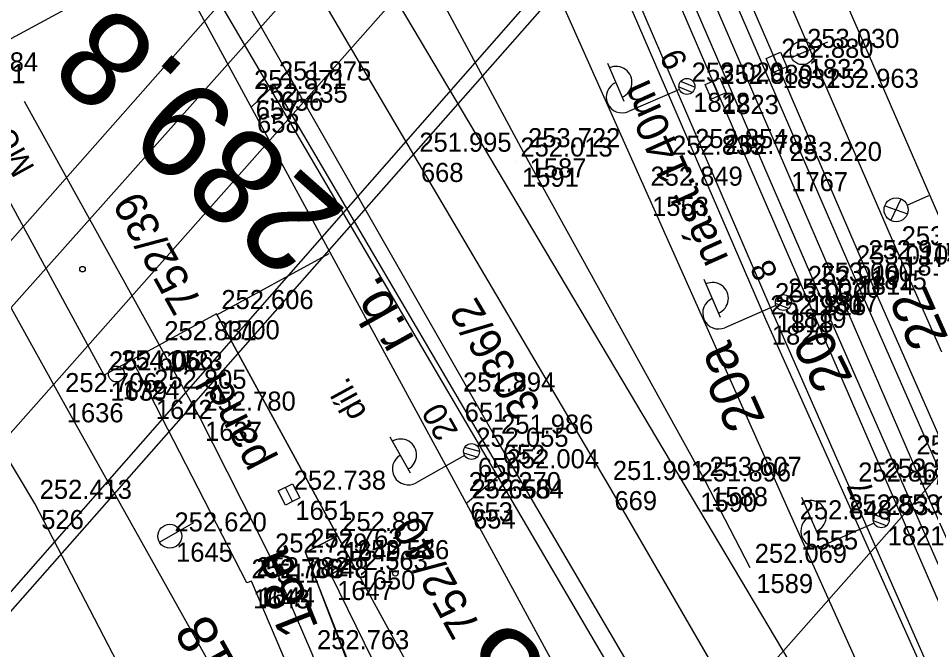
# Model space of a CAD drawing. Extents: x -496688 to -495455, y -1089309 to -1088026.
# Drawn here: x -496075.3 to -496018, y -1088464.5 to -1088424.7 of the extents above; entities that cross this region are included whole.
import ezdxf

# ---------------------------------------------------------------- set-up
doc = ezdxf.new("R2010")
doc.units = 0
for name, color, linetype in [('Vrstva 1', 7, 'Continuous'), ('Vrstva 12', 7, 'Continuous'), ('Vrstva 13', 7, 'Continuous'), ('Vrstva 14', 7, 'Continuous'), ('Vrstva 16', 7, 'Continuous'), ('Vrstva 17', 7, 'Continuous'), ('Vrstva 23', 7, 'Continuous'), ('Vrstva 25', 7, 'Continuous'), ('Vrstva 43', 7, 'Continuous'), ('Vrstva 47', 7, 'Continuous'), ('Vrstva 51', 7, 'Continuous'), ('Vrstva 55', 7, 'Continuous'), ('Vrstva 57', 7, 'Continuous'), ('Vrstva 59', 7, 'Continuous'), ('Vrstva 6', 7, 'Continuous'), ('Vrstva 60', 7, 'Continuous'), ('Vrstva 61', 7, 'Continuous'), ('Vrstva 7', 7, 'Continuous')]:
    doc.layers.add(name, color=color, linetype=linetype)

msp = doc.modelspace()

# ---------------------------------------------------------------- linework, layer by layer
at = {"layer": 'Vrstva 1'}
for points in [[(-496002.91, -1088487.94), (-496012.12, -1088468.34), (-496019.16, -1088452.48), (-496027.13, -1088434.02), (-496033.75, -1088418.68), (-496038, -1088408.8), (-496049, -1088383.26), (-496049.55, -1088381.98), (-496058.24, -1088361.79), (-496064.07, -1088348.3)], [(-496016.532, -1088478.726), (-496026.498, -1088456.559), (-496035.879, -1088435.575), (-496046.648, -1088411.427), (-496055.896, -1088390.674), (-496071.432, -1088355.64)], [(-496074.283, -1088455.273), (-496090.055, -1088428.91), (-496108.418, -1088407.261), (-496129.685, -1088387.877)], [(-496059.857, -1088471.5), (-496072.678, -1088448.56), (-496085.881, -1088424.782)], [(-496066.446, -1088445.295), (-496074.946, -1088429.986)], [(-496063.891, -1088449.907), (-496066.446, -1088445.295)], [(-496047.516, -1088489.457), (-496056.848, -1088464.728), (-496059.479, -1088458.647), (-496063.984, -1088449.723)], [(-496029.461, -1088539.924), (-496035.456, -1088528.788), (-496050.622, -1088500.683), (-496060.148, -1088482.537), (-496074.283, -1088455.273)]]:
    msp.add_lwpolyline(points, dxfattribs=at)
at = {"layer": 'Vrstva 12'}
msp.add_lwpolyline([(-496060.717, -1088430.352), (-496059.24, -1088428.955), (-496044.919, -1088453.35), (-496047.135, -1088455.243)], dxfattribs=at)
at = {"layer": 'Vrstva 13'}
for points in [[(-496080.12, -1088377.498), (-496074.961, -1088377.155), (-496073.856, -1088376.703), (-496059.337, -1088404.014), (-496053.843, -1088414.068), (-496043.578, -1088433.154), (-496032.169, -1088453.826), (-496029.326, -1088459.298)], [(-495994.12, -1088501.01), (-496003.86, -1088481.2), (-496012.47, -1088462.32), (-496022.18, -1088440.2), (-496027.66, -1088427.53), (-496037.24, -1088405.38)], [(-496041.01, -1088407), (-496031.48, -1088429.17), (-496025.99, -1088441.82), (-496016.33, -1088464.1), (-496007.55, -1088483.01), (-495997.87, -1088503)]]:
    msp.add_lwpolyline(points, dxfattribs=at)
at = {"layer": 'Vrstva 16'}
for p, q in [((-496038.55, -1088410.67), (-496025.19, -1088441.61)), ((-496020.09, -1088439.33), (-496032.08, -1088411.59)), ((-496028.05, -1088442.9), (-496040.05, -1088415.02)), ((-496008.56, -1088465.6), (-496020.09, -1088439.33)), ((-496025.19, -1088441.61), (-496013.14, -1088469.01)), ((-496016.14, -1088470.01), (-496028.05, -1088442.9))]:
    msp.add_line(p, q, dxfattribs=at)
for points in [[(-495995.01, -1088501.29), (-496004.57, -1088481.61), (-496011.41, -1088466.84), (-496022.96, -1088440.53), (-496036.29, -1088409.7)], [(-496062.86, -1088443.337), (-496055.259, -1088457.292), (-496057.272, -1088458.343), (-496045.722, -1088488.511), (-496048.593, -1088489.488), (-496057.51, -1088467.587), (-496060.659, -1088460.146), (-496060.964, -1088460.263), (-496067.081, -1088448.348), (-496068.166, -1088446.234)], [(-496039.242, -1088486.597), (-496038.94, -1088487.324), (-496045.722, -1088488.511), (-496047.335, -1088484.35), (-496051.707, -1088472.508), (-496057.272, -1088458.343), (-496055.259, -1088457.292), (-496054.352, -1088458.95), (-496055.683, -1088459.743), (-496049.923, -1088471.504), (-496044.175, -1088482.948), (-496039.242, -1088486.597)]]:
    msp.add_lwpolyline(points, dxfattribs=at)
at = {"layer": 'Vrstva 17'}
msp.add_lwpolyline([(-496095, -1088344.78), (-496090.4, -1088338.56), (-496087.52, -1088339.34), (-496079.62, -1088343.92), (-496077.74, -1088344.53), (-496072.27, -1088346.17), (-496070.01, -1088346.79), (-496055.26, -1088381.39), (-496028.35, -1088443.67), (-496017.15, -1088468.64), (-496004.62, -1088495.93), (-495995.82, -1088511.25), (-495975.79, -1088547.86), (-495946.8, -1088592.09), (-495933.46, -1088582.38), (-495946.67, -1088555.94), (-495952.97, -1088543.38), (-495959.99, -1088527.36), (-495989.63, -1088458.09), (-496005.03, -1088422.44), (-496022.96, -1088381.24), (-496041.83, -1088337.51), (-496069.73, -1088316.93)], dxfattribs=at)
at = {"layer": 'Vrstva 23'}
msp.add_line((-496028.94, -1088410.66), (-496011.42, -1088451.16), dxfattribs=at)
msp.add_lwpolyline([(-496032.231, -1088482.763), (-496039.242, -1088486.597), (-496055.259, -1088457.292), (-496062.86, -1088443.337), (-496069.929, -1088447.197), (-496080.182, -1088428.388), (-496065.919, -1088420.663), (-496032.231, -1088482.763)], dxfattribs=at)
at = {"layer": 'Vrstva 25'}
for p, q in [((-496037.24, -1088429.972), (-496038.27, -1088427.585)), ((-496032.794, -1088429.076), (-496033.684, -1088428.723)), ((-496033.749, -1088429.228), (-496036.963, -1088430.615)), ((-496032.967, -1088429.411), (-496033.784, -1088429.086)), ((-496020.461, -1088437.473), (-496019.825, -1088436.107)), ((-496019.447, -1088436.495), (-496018.07, -1088435.9)), ((-496020.849, -1088436.535), (-496019.426, -1088437.035)), ((-496031.18, -1088443.563), (-496032.21, -1088441.176)), ((-496026.734, -1088442.666), (-496027.624, -1088442.313)), ((-496027.689, -1088442.818), (-496030.902, -1088444.206)), ((-496026.906, -1088443.001), (-496027.724, -1088442.676)), ((-496069.212, -1088447.12), (-496069.112, -1088447.12)), ((-496050.66, -1088453.35), (-496051.937, -1088451.086)), ((-496046.334, -1088451.99), (-496047.256, -1088451.732)), ((-496047.268, -1088452.242), (-496050.316, -1088453.96)), ((-496046.47, -1088452.341), (-496047.317, -1088452.104)), ((-496025.01, -1088457.273), (-496026.065, -1088454.897)), ((-496020.743, -1088456.668), (-496021.563, -1088456.352)), ((-496020.574, -1088456.331), (-496021.467, -1088455.987)), ((-496021.527, -1088456.493), (-496024.726, -1088457.913))]:
    msp.add_line(p, q, dxfattribs=at)
for centre, radius in [((-496033.29, -1088429.03), 0.5), ((-496033.29, -1088429.03), 0.5), ((-496020.14, -1088436.791), 0.754), ((-496027.23, -1088442.62), 0.5), ((-496027.23, -1088442.62), 0.5), ((-496069.162, -1088447.12), 0.5), ((-496046.832, -1088451.996), 0.5), ((-496046.832, -1088451.996), 0.5), ((-496021.07, -1088456.29), 0.5), ((-496021.07, -1088456.29), 0.5)]:
    msp.add_circle(centre, radius, dxfattribs=at)
for centre, start, end in [((-496037.744, -1088428.774), 292.64011, 114.04526), ((-496037.359, -1088429.697), 113.34269, 293.34269), ((-496031.684, -1088442.364), 292.64942, 114.05457), ((-496031.299, -1088443.287), 113.352, 293.352), ((-496051.288, -1088452.212), 298.70287, 120.10801), ((-496050.808, -1088453.089), 119.40544, 299.40544), ((-496025.526, -1088456.08), 293.23309, 114.63824), ((-496025.132, -1088456.999), 113.93567, 293.93567)]:
    msp.add_arc(centre, 1, start, end, dxfattribs=at)
at = {"layer": 'Vrstva 43'}
for points in [[(-496027.462, -1088427.989), (-496027.921, -1088428.187), (-496028.317, -1088427.269), (-496027.399, -1088426.873), (-496027.003, -1088427.791), (-496027.462, -1088427.989), (-496027.858, -1088427.071)], [(-496031.282, -1088429.629), (-496031.741, -1088429.827), (-496032.137, -1088428.909), (-496031.219, -1088428.513), (-496030.823, -1088429.431), (-496031.282, -1088429.629), (-496031.678, -1088428.711)], [(-496058.082, -1088455.14), (-496058.528, -1088455.366), (-496058.979, -1088454.473), (-496058.086, -1088454.022), (-496057.635, -1088454.915), (-496058.082, -1088455.14), (-496058.532, -1088454.248)]]:
    msp.add_lwpolyline(points, dxfattribs=at)
at = {"layer": 'Vrstva 47'}
for p, q in [((-496026.719, -1088427.207), (-496024.423, -1088426.217)), ((-496066.459, -1088457.692), (-496064.28, -1088456.466))]:
    msp.add_line(p, q, dxfattribs=at)
for centre in [(-496026.03, -1088426.91), (-496065.805, -1088457.324)]:
    msp.add_circle(centre, 0.75, dxfattribs=at)
at = {"layer": 'Vrstva 51'}
msp.add_lwpolyline([(-495977.447, -1088558.133), (-495981.17, -1088560.671), (-496005.397, -1088519.367), (-496022.661, -1088489.693), (-496025.004, -1088485.709), (-496027.464, -1088481.551), (-496045.275, -1088451.173), (-496063.404, -1088419.387), (-496086.159, -1088381.351), (-496097.371, -1088363.41), (-496092.898, -1088360.245), (-496082.247, -1088379.121), (-496059.799, -1088417.46), (-496050.414, -1088433.44), (-496038.244, -1088454.083), (-496022.567, -1088481.185), (-496019.429, -1088486.595), (-496001.625, -1088516.799), (-495977.447, -1088558.133)], dxfattribs=at)
at = {"layer": 'Vrstva 55'}
msp.add_line((-496062.85, -1088443.39), (-496055.78, -1088439.53), dxfattribs=at)
for points in [[(-495954.14, -1088589.68), (-495962.8, -1088574.76), (-495975.81, -1088551.75), (-495980.15, -1088535.95), (-495988.3, -1088530.08), (-496096.94, -1088347.2)], [(-496107.5, -1088361.45), (-496090.31, -1088376.63), (-495964.02, -1088592.03), (-495954.14, -1088589.68)]]:
    msp.add_lwpolyline(points, dxfattribs=at)
at = {"layer": 'Vrstva 59'}
for centre in [(-496071.29, -1088440.522), (-496051.622, -1088459.651)]:
    msp.add_circle(centre, 0.175, dxfattribs=at)
at = {"layer": 'Vrstva 6'}
for p, q in [((-496127.419, -1088497.214), (-496021.846, -1088377.607)), ((-496094.37, -1088463.824), (-496019.966, -1088380.195)), ((-496084.128, -1088460.218), (-496019.428, -1088387.106)), ((-496083.426, -1088469.51), (-496015.006, -1088391.533)), ((-496055.63, -1088496.717), (-496000.922, -1088434.714))]:
    msp.add_line(p, q, dxfattribs=at)
msp.add_lwpolyline([(-496089.368, -1088477.437), (-496030.403, -1088410.498), (-496027.827, -1088412.626), (-496011.442, -1088394.152)], dxfattribs=at)
at = {"layer": 'Vrstva 60'}
for p, q in [((-496026.03, -1088426.91), (-496026.03, -1088426.91)), ((-496027.66, -1088427.53), (-496027.66, -1088427.53)), ((-496059.24, -1088428.955), (-496059.24, -1088428.955)), ((-496059.24, -1088428.955), (-496059.24, -1088428.955)), ((-496033.29, -1088429.03), (-496033.29, -1088429.03)), ((-496031.48, -1088429.17), (-496031.48, -1088429.17)), ((-496060.801, -1088429.503), (-496060.801, -1088429.503)), ((-496060.801, -1088429.503), (-496060.801, -1088429.503)), ((-496060.717, -1088430.352), (-496060.717, -1088430.352)), ((-496060.717, -1088430.352), (-496060.717, -1088430.352)), ((-496050.414, -1088433.44), (-496050.414, -1088433.44)), ((-496050.414, -1088433.44), (-496050.414, -1088433.44)), ((-496043.578, -1088433.154), (-496043.578, -1088433.154)), ((-496043.578, -1088433.154), (-496043.578, -1088433.154)), ((-496044.057, -1088433.743), (-496044.057, -1088433.743)), ((-496044.057, -1088433.743), (-496044.057, -1088433.743)), ((-496027.13, -1088434.02), (-496027.13, -1088434.02)), ((-496035.879, -1088435.575), (-496035.879, -1088435.575)), ((-496035.879, -1088435.575), (-496035.879, -1088435.575)), ((-496018.07, -1088435.9), (-496018.07, -1088435.9)), ((-496020.09, -1088439.33), (-496020.09, -1088439.33)), ((-496022.18, -1088440.2), (-496022.18, -1088440.2)), ((-496022.96, -1088440.53), (-496022.96, -1088440.53)), ((-496025.99, -1088441.82), (-496025.99, -1088441.82)), ((-496025.19, -1088441.61), (-496025.19, -1088441.61)), ((-496027.23, -1088442.62), (-496027.23, -1088442.62)), ((-496028.05, -1088442.9), (-496028.05, -1088442.9)), ((-496062.86, -1088443.337), (-496062.86, -1088443.337)), ((-496062.86, -1088443.337), (-496062.86, -1088443.337)), ((-496028.35, -1088443.67), (-496028.35, -1088443.67)), ((-496066.446, -1088445.295), (-496066.446, -1088445.295)), ((-496066.446, -1088445.295), (-496066.446, -1088445.295)), ((-496069.929, -1088447.197), (-496069.929, -1088447.197)), ((-496069.929, -1088447.197), (-496069.929, -1088447.197)), ((-496069.162, -1088447.12), (-496069.162, -1088447.12)), ((-496069.162, -1088447.12), (-496069.162, -1088447.12)), ((-496067.081, -1088448.348), (-496067.081, -1088448.348)), ((-496067.081, -1088448.348), (-496067.081, -1088448.348)), ((-496072.678, -1088448.56), (-496072.678, -1088448.56)), ((-496072.678, -1088448.56), (-496072.678, -1088448.56)), ((-496047.666, -1088448.52), (-496047.666, -1088448.52)), ((-496047.666, -1088448.52), (-496047.666, -1088448.52)), ((-496063.984, -1088449.723), (-496063.984, -1088449.723)), ((-496063.984, -1088449.723), (-496063.984, -1088449.723)), ((-496045.275, -1088451.173), (-496045.275, -1088451.173)), ((-496045.275, -1088451.173), (-496045.275, -1088451.173)), ((-496046.832, -1088451.996), (-496046.832, -1088451.996)), ((-496046.832, -1088451.996), (-496046.832, -1088451.996)), ((-496019.16, -1088452.48), (-496019.16, -1088452.48)), ((-496044.919, -1088453.35), (-496044.919, -1088453.35)), ((-496044.919, -1088453.35), (-496044.919, -1088453.35)), ((-496038.244, -1088454.083), (-496038.244, -1088454.083)), ((-496038.244, -1088454.083), (-496038.244, -1088454.083)), ((-496032.169, -1088453.826), (-496032.169, -1088453.826)), ((-496032.169, -1088453.826), (-496032.169, -1088453.826)), ((-496058.307, -1088454.694), (-496058.307, -1088454.694)), ((-496058.307, -1088454.694), (-496058.307, -1088454.694)), ((-496032.846, -1088454.179), (-496032.846, -1088454.179)), ((-496032.846, -1088454.179), (-496032.846, -1088454.179)), ((-496074.283, -1088455.273), (-496074.283, -1088455.273)), ((-496074.283, -1088455.273), (-496074.283, -1088455.273)), ((-496047.308, -1088454.788), (-496047.308, -1088454.788)), ((-496047.308, -1088454.788), (-496047.308, -1088454.788)), ((-496047.135, -1088455.243), (-496047.135, -1088455.243)), ((-496047.135, -1088455.243), (-496047.135, -1088455.243)), ((-496021.07, -1088456.29), (-496021.07, -1088456.29)), ((-496026.498, -1088456.559), (-496026.498, -1088456.559)), ((-496026.498, -1088456.559), (-496026.498, -1088456.559)), ((-496065.805, -1088457.324), (-496065.805, -1088457.324)), ((-496065.805, -1088457.324), (-496065.805, -1088457.324)), ((-496055.259, -1088457.292), (-496055.259, -1088457.292)), ((-496055.259, -1088457.292), (-496055.259, -1088457.292)), ((-496059.479, -1088458.647), (-496059.479, -1088458.647)), ((-496059.479, -1088458.647), (-496059.479, -1088458.647)), ((-496057.272, -1088458.343), (-496057.272, -1088458.343)), ((-496057.272, -1088458.343), (-496057.272, -1088458.343)), ((-496054.332, -1088459.066), (-496054.332, -1088459.066)), ((-496054.332, -1088459.066), (-496054.332, -1088459.066)), ((-496055.683, -1088459.743), (-496055.683, -1088459.743)), ((-496055.683, -1088459.743), (-496055.683, -1088459.743)), ((-496029.326, -1088459.298), (-496029.326, -1088459.298)), ((-496029.326, -1088459.298), (-496029.326, -1088459.298)), ((-496060.964, -1088460.263), (-496060.964, -1088460.263)), ((-496060.964, -1088460.263), (-496060.964, -1088460.263)), ((-496060.659, -1088460.146), (-496060.659, -1088460.146)), ((-496060.659, -1088460.146), (-496060.659, -1088460.146))]:
    msp.add_line(p, q, dxfattribs=at)

# ---------------------------------------------------------------- texts
at = {"layer": 'Vrstva 1'}
for s, rotation, p in [('22', 114.07746, (-496016.817, -1088444.857)), ('20a', 114.08726, (-496028.329, -1088450.014)), ('20', 116.28024, (-496022.822, -1088447.44)), ('18a', 111.64119, (-496056.425, -1088463.05)), ('18', 119.22479, (-496061.595, -1088465.319))]:
    msp.add_text(s, height=2.5, rotation=rotation, dxfattribs=at).set_placement(p)
at = {"layer": 'Vrstva 12'}
msp.add_text('r.b.', height=2.5, rotation=119.27476, dxfattribs=at).set_placement((-496050.359, -1088444.943))
at = {"layer": 'Vrstva 14'}
msp.add_text('nást.140m', height=2, rotation=114.14169, dxfattribs=at).set_placement((-496030.638, -1088439.857))
at = {"layer": 'Vrstva 16'}
msp.add_text('panel.', height=2, rotation=117.17535, dxfattribs=at).set_placement((-496059.44, -1088452.629))
at = {"layer": 'Vrstva 23'}
for s, rotation, p in [('MUV', 118.5953, (-496074.259, -1088434.166)), ('díl.', 118.57622, (-496053.372, -1088449.558))]:
    msp.add_text(s, height=1.5, rotation=rotation, dxfattribs=at).set_placement(p)
at = {"layer": 'Vrstva 25'}
for s, rotation, p in [('9', 114.03488, (-496033.211, -1088427.534)), ('8', 114.08726, (-496027.544, -1088440.81)), ('20', 119.40555, (-496047.63, -1088450.742)), ('7', 114.20807, (-496021.463, -1088454.558))]:
    msp.add_text(s, height=1.5, rotation=rotation, dxfattribs=at).set_placement(p)
at = {"layer": 'Vrstva 57'}
for s, rotation, p in [('752/39', 119.0403, (-496063.73, -1088442.619)), ('3036/2', 120.71246, (-496042.41, -1088449.204)), ('752/40', 119.0403, (-496046.206, -1088463.013))]:
    msp.add_text(s, height=2, rotation=rotation, dxfattribs=at).set_placement(p)
at = {"layer": 'Vrstva 60'}
for s, p in [('1832', (-496025.63, -1088428.51)), ('1831', (-496027.26, -1088429.13)), ('656', (-496058.84, -1088430.555)), ('656', (-496058.84, -1088430.555)), ('1822', (-496032.89, -1088430.63)), ('657', (-496060.401, -1088431.103)), ('657', (-496060.401, -1088431.103)), ('1823', (-496031.08, -1088430.77)), ('658', (-496060.317, -1088431.952)), ('658', (-496060.317, -1088431.952)), ('668', (-496050.014, -1088435.04)), ('668', (-496050.014, -1088435.04)), ('1587', (-496043.178, -1088434.754)), ('1587', (-496043.178, -1088434.754)), ('1591', (-496043.657, -1088435.343)), ('1591', (-496043.657, -1088435.343)), ('1767', (-496026.73, -1088435.62)), ('1553', (-496035.479, -1088437.175)), ('1553', (-496035.479, -1088437.175)), ('1813', (-496019.69, -1088440.93)), ('1814', (-496022.56, -1088442.13)), ('1815', (-496021.78, -1088441.8)), ('1817', (-496024.79, -1088443.21)), ('1816', (-496025.59, -1088443.42)), ('1819', (-496026.83, -1088444.22)), ('1700', (-496062.46, -1088444.937)), ('1700', (-496062.46, -1088444.937)), ('1818', (-496027.65, -1088444.5)), ('1820', (-496027.95, -1088445.27)), ('1723', (-496066.046, -1088446.895)), ('1723', (-496066.046, -1088446.895)), ('1639', (-496069.529, -1088448.797)), ('1639', (-496069.529, -1088448.797)), ('1724', (-496068.762, -1088448.72)), ('1724', (-496068.762, -1088448.72)), ('1636', (-496072.278, -1088450.16)), ('1636', (-496072.278, -1088450.16)), ('1642', (-496066.681, -1088449.948)), ('1642', (-496066.681, -1088449.948)), ('651', (-496047.266, -1088450.12)), ('651', (-496047.266, -1088450.12)), ('1637', (-496063.584, -1088451.323)), ('1637', (-496063.584, -1088451.323)), ('652', (-496044.875, -1088452.773)), ('652', (-496044.875, -1088452.773)), ('650', (-496046.432, -1088453.596)), ('650', (-496046.432, -1088453.596)), ('1766', (-496018.76, -1088454.08)), ('655', (-496044.519, -1088454.95)), ('655', (-496044.519, -1088454.95)), ('669', (-496037.844, -1088455.683)), ('669', (-496037.844, -1088455.683)), ('1590', (-496032.446, -1088455.779)), ('1590', (-496032.446, -1088455.779)), ('1588', (-496031.769, -1088455.426)), ('1588', (-496031.769, -1088455.426)), ('1651', (-496057.907, -1088456.294)), ('1651', (-496057.907, -1088456.294)), ('653', (-496046.908, -1088456.388)), ('653', (-496046.908, -1088456.388)), ('526', (-496073.883, -1088456.873)), ('526', (-496073.883, -1088456.873)), ('654', (-496046.735, -1088456.843)), ('654', (-496046.735, -1088456.843)), ('1555', (-496026.098, -1088458.159)), ('1555', (-496026.098, -1088458.159)), ('1821', (-496020.67, -1088457.89)), ('1645', (-496065.405, -1088458.924)), ('1645', (-496065.405, -1088458.924)), ('1649', (-496054.859, -1088458.892)), ('1649', (-496054.859, -1088458.892)), ('511', (-496059.079, -1088460.247)), ('511', (-496059.079, -1088460.247)), ('1648', (-496056.872, -1088459.943)), ('1648', (-496056.872, -1088459.943)), ('1650', (-496053.932, -1088460.666)), ('1650', (-496053.932, -1088460.666)), ('1589', (-496028.926, -1088460.898)), ('1589', (-496028.926, -1088460.898)), ('1647', (-496055.283, -1088461.343)), ('1647', (-496055.283, -1088461.343)), ('1643', (-496060.564, -1088461.863)), ('1643', (-496060.564, -1088461.863)), ('1644', (-496060.259, -1088461.746)), ('1644', (-496060.259, -1088461.746))]:
    msp.add_text(s, height=1.2, dxfattribs=at).set_placement(p)
at = {"layer": 'Vrstva 61'}
for s, p in [('253.030', (-496025.73, -1088426.61)), ('252.880', (-496027.36, -1088427.23)), ('252.484', (-496079.882, -1088428.088)), ('252.484', (-496079.882, -1088428.088)), ('252.531', (-496080.677, -1088428.829)), ('252.531', (-496080.677, -1088428.829)), ('251.875', (-496058.94, -1088428.655)), ('251.875', (-496058.94, -1088428.655)), ('253.020', (-496032.99, -1088428.73)), ('252.880', (-496031.18, -1088428.87)), ('251.871', (-496060.501, -1088429.203)), ('251.871', (-496060.501, -1088429.203)), ('252.963', (-496024.51, -1088429.12)), ('252.235', (-496060.417, -1088430.052)), ('252.235', (-496060.417, -1088430.052)), ('253.722', (-496043.278, -1088432.854)), ('253.722', (-496043.278, -1088432.854)), ('252.854', (-496032.773, -1088432.905)), ('251.995', (-496050.114, -1088433.14)), ('251.995', (-496050.114, -1088433.14)), ('252.013', (-496043.757, -1088433.443)), ('252.013', (-496043.757, -1088433.443)), ('252.835', (-496034.219, -1088433.329)), ('252.783', (-496030.916, -1088433.287)), ('253.220', (-496026.83, -1088433.72)), ('252.849', (-496035.579, -1088435.275)), ('252.849', (-496035.579, -1088435.275)), ('253.040', (-496019.79, -1088439.03)), ('253.010', (-496022.66, -1088440.23)), ('252.910', (-496021.88, -1088439.9)), ('252.910', (-496025.69, -1088441.52)), ('253.000', (-496024.89, -1088441.31)), ('253.030', (-496027.75, -1088442.6)), ('253.020', (-496026.93, -1088442.32)), ('252.606', (-496062.56, -1088443.037)), ('252.606', (-496062.56, -1088443.037)), ('252.980', (-496028.05, -1088443.37)), ('252.831', (-496066.146, -1088444.995)), ('252.831', (-496066.146, -1088444.995)), ('252.606', (-496069.629, -1088446.897)), ('252.606', (-496069.629, -1088446.897)), ('254.056', (-496068.862, -1088446.82)), ('254.056', (-496068.862, -1088446.82)), ('252.706', (-496072.378, -1088448.26)), ('252.706', (-496072.378, -1088448.26)), ('252.805', (-496066.781, -1088448.048)), ('252.805', (-496066.781, -1088448.048)), ('251.894', (-496047.366, -1088448.22)), ('251.894', (-496047.366, -1088448.22)), ('252.780', (-496063.684, -1088449.423)), ('252.780', (-496063.684, -1088449.423)), ('251.986', (-496044.975, -1088450.873)), ('251.986', (-496044.975, -1088450.873)), ('252.055', (-496046.532, -1088451.696)), ('252.055', (-496046.532, -1088451.696)), ('253.230', (-496018.86, -1088452.18)), ('252.004', (-496044.619, -1088453.05)), ('252.004', (-496044.619, -1088453.05)), ('253.607', (-496031.869, -1088453.526)), ('253.607', (-496031.869, -1088453.526)), ('251.991', (-496037.944, -1088453.783)), ('251.991', (-496037.944, -1088453.783)), ('251.896', (-496032.546, -1088453.879)), ('251.896', (-496032.546, -1088453.879)), ('252.867', (-496022.519, -1088453.884)), ('252.813', (-496020.918, -1088453.642)), ('252.738', (-496058.007, -1088454.394)), ('252.738', (-496058.007, -1088454.394)), ('252.270', (-496047.008, -1088454.488)), ('252.270', (-496047.008, -1088454.488)), ('252.413', (-496073.983, -1088454.973)), ('252.413', (-496073.983, -1088454.973)), ('252.584', (-496046.835, -1088454.943)), ('252.584', (-496046.835, -1088454.943)), ('252.853', (-496023.145, -1088455.893)), ('252.848', (-496026.198, -1088456.259)), ('252.848', (-496026.198, -1088456.259)), ('253.020', (-496020.77, -1088455.99)), ('252.620', (-496065.505, -1088457.024)), ('252.620', (-496065.505, -1088457.024)), ('252.887', (-496054.959, -1088456.992)), ('252.887', (-496054.959, -1088456.992)), ('252.763', (-496056.972, -1088458.043)), ('252.763', (-496056.972, -1088458.043)), ('252.779', (-496059.179, -1088458.347)), ('252.779', (-496059.179, -1088458.347)), ('252.586', (-496054.032, -1088458.766)), ('252.586', (-496054.032, -1088458.766)), ('252.069', (-496029.026, -1088458.998)), ('252.069', (-496029.026, -1088458.998)), ('252.782', (-496060.359, -1088459.846)), ('252.782', (-496060.359, -1088459.846)), ('252.563', (-496055.383, -1088459.443)), ('252.563', (-496055.383, -1088459.443)), ('252.788', (-496060.664, -1088459.963)), ('252.788', (-496060.664, -1088459.963)), ('252.763', (-496056.548, -1088464.428)), ('252.763', (-496056.548, -1088464.428))]:
    msp.add_text(s, height=1.2, dxfattribs=at).set_placement(p)
at = {"layer": 'Vrstva 7'}
for s, rotation, p in [('289.8', 138.5279, (-496054.548, -1088436.922)), ('115.8', 138.95443, (-496029.871, -1088475.47))]:
    msp.add_text(s, height=6, rotation=rotation, dxfattribs=at).set_placement(p)

doc.saveas('drawing.dxf')
